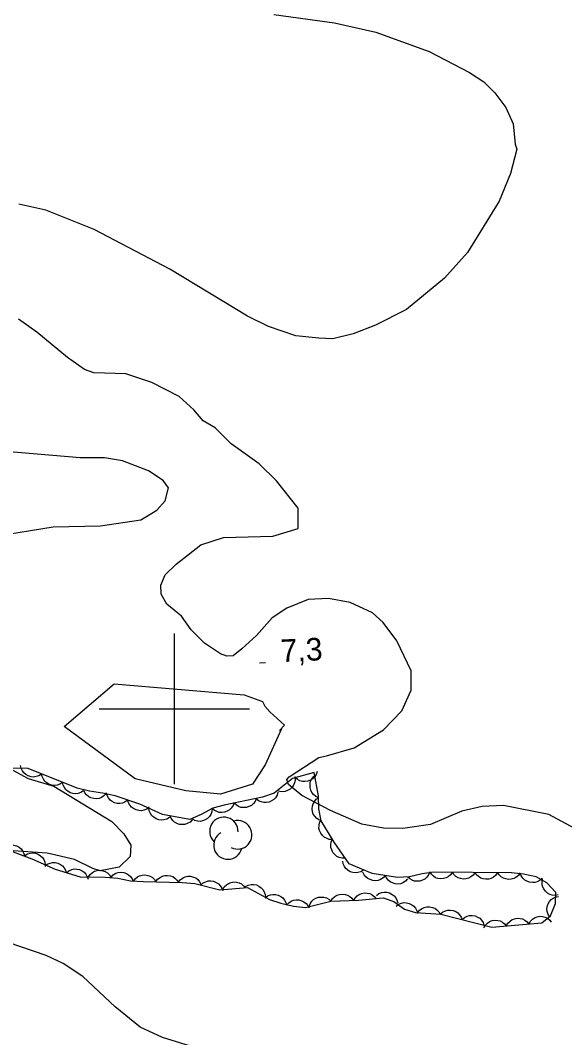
# Model space of a CAD drawing. Extents: x 336540 to 340074, y 5572036 to 5573747.
# Drawn here: x 336779.6 to 336851.8, y 5572956.3 to 5573091.4 of the extents above; entities that cross this region are included whole.
import ezdxf

# ---------------------------------------------------------------- set-up
doc = ezdxf.new("R2010")
doc.units = 0
for name, color, linetype in [('Niveau 2', 7, 'Continuous'), ('Niveau 3', 7, 'Continuous'), ('Niveau 44', 7, 'Continuous'), ('Niveau 61', 7, 'Continuous')]:
    doc.layers.add(name, color=color, linetype=linetype)

msp = doc.modelspace()

# ---------------------------------------------------------------- linework, layer by layer
at = {"layer": 'Niveau 2'}
for points in [[(336813.23, 5573092.15), (336821.25, 5573091.03), (336826.73, 5573089.79), (336833.81, 5573087.25), (336839.2, 5573084.47), (336841.11, 5573083.22), (336842.55, 5573081.77), (336844.02, 5573079.83), (336844.97, 5573077.66), (336845.27, 5573074.96), (336845.49, 5573074.29), (336844.63, 5573071.03), (336843.13, 5573067.39), (336838.91, 5573060.56), (336835.85, 5573057.16), (336830.84, 5573053.01), (336826.71, 5573050.92), (336823.73, 5573049.75), (336821.05, 5573049.09), (336819.19, 5573049.19), (336816.12, 5573049.52), (336812.51, 5573050.72), (336809.73, 5573052.1), (336799.41, 5573058.35), (336789.35, 5573063.6), (336782.93, 5573066.16), (336779.35, 5573066.99)], [(336813.09, 5573022.92), (336816.44, 5573023.94), (336816.45, 5573026.64), (336813.57, 5573030.24), (336811.25, 5573032.5), (336807.55, 5573035.18), (336805.42, 5573037.28), (336803.84, 5573038.23), (336802.59, 5573039.67), (336800.63, 5573041.44), (336796.99, 5573043.3), (336793.54, 5573044.47), (336789.29, 5573044.6), (336788.09, 5573045.04), (336785.8, 5573046.64), (336781.75, 5573049.98), (336779.29, 5573051.73)], [(336776.2, 5573022.89), (336783.91, 5573024.13), (336790.18, 5573024.28), (336795.57, 5573025.08), (336797.69, 5573026.37), (336798.8, 5573027.61), (336799.23, 5573029.33), (336798.5, 5573030.31), (336796.57, 5573031.56), (336793.11, 5573032.91), (336790.72, 5573033.31), (336787.51, 5573033.31), (336777.65, 5573034.16)], [(336853.17, 5572984.09), (336849.71, 5572985.94), (336843.71, 5572987.17), (336840.85, 5572987.02), (336838.17, 5572986.38), (336834.03, 5572984.62), (336830.33, 5572984.09), (336827.79, 5572984.14), (336824.88, 5572984.66), (336820.74, 5572986.49), (336816.91, 5572988.5), (336815.15, 5572989.94), (336814.93, 5572990.61), (336815.26, 5572990.96), (336819.19, 5572993.54), (336820.19, 5572993.75), (336823.86, 5572994.8), (336827.79, 5572997.2), (336830.21, 5572999.7), (336831.42, 5573002.47), (336831.44, 5573005.02), (336829.55, 5573009.01), (336827.72, 5573011.45), (336826.31, 5573012.74), (336823.35, 5573014.11), (336820.46, 5573014.63), (336817.76, 5573014.49), (336814.94, 5573013.35), (336812.97, 5573012.06), (336810.89, 5573009.74), (336808.95, 5573007.95), (336807.82, 5573007.03), (336806.98, 5573006.99), (336806.12, 5573007.28), (336804, 5573008.7), (336802.23, 5573010.48), (336800.95, 5573012.29), (336799, 5573013.87), (336798.25, 5573015.2), (336798.19, 5573016.39), (336798.8, 5573017.76), (336800.25, 5573019.21), (336803.52, 5573021.74), (336806.51, 5573022.74), (336813.09, 5573022.92)], [(336814.21, 5572997.33), (336812.06, 5572992.57), (336810.37, 5572989.98), (336806.13, 5572988.65), (336801.51, 5572989.12), (336794.79, 5572990.71), (336785.38, 5572997.64), (336792.02, 5573003.32), (336808.76, 5573001.87), (336809.25, 5573001.86), (336811.69, 5573000.94), (336812.03, 5573000.36), (336812.67, 5572999.57), (336814.64, 5572997.81), (336813.96, 5572997.11)], [(336775.71, 5572993.34), (336780.58, 5572990.72), (336784.02, 5572989.7), (336791.7, 5572985.01), (336793.31, 5572983.38), (336794.23, 5572981.9), (336794.15, 5572980.37), (336792.68, 5572978.95), (336790.16, 5572978.48), (336789.16, 5572978.77), (336786.73, 5572979.99), (336783.11, 5572980.83), (336775.99, 5572981.31)], [(336813.05, 5572951.83), (336798.42, 5572956.35), (336795.47, 5572957.72), (336792.13, 5572960.43), (336787.87, 5572964.45), (336785.22, 5572966.18), (336782.97, 5572967.26), (336772.98, 5572970.65)]]:
    msp.add_lwpolyline(points, dxfattribs=at)
at = {"layer": 'Niveau 3'}
msp.add_line((336811.29, 5573006.08), (336812.09, 5573006.12), dxfattribs=at)
at = {"layer": 'Niveau 44'}
for points in [[(336835.38, 5572972.71), (336842.17, 5572971), (336848.78, 5572971.56), (336849.93, 5572972.52), (336850.61, 5572974.14), (336850.66, 5572975.62), (336849.44, 5572976.88), (336848.05, 5572977.69), (336846.34, 5572978.05), (336844.78, 5572978.22), (336834.45, 5572978.32), (336832.91, 5572978.1), (336831.21, 5572977.7), (336829.63, 5572977.61), (336826.26, 5572978.11), (336823.21, 5572979.39), (336821.21, 5572982.27), (336819.5, 5572985.11), (336819.2, 5572986.69), (336819.13, 5572988.43), (336818.58, 5572991.54), (336815.68, 5572990.73), (336813.26, 5572988.77), (336811.72, 5572988.27), (336806.63, 5572987.19), (336805.12, 5572986.79), (336803.58, 5572985.97), (336802.07, 5572985.3), (336798.44, 5572985.97), (336795.42, 5572987.33), (336792.16, 5572988.43), (336790.47, 5572988.8), (336788.73, 5572989.05), (336787.09, 5572989.44), (336780.59, 5572992.05), (336777.28, 5572992.1)], [(336782.38, 5572991.33), (336782.03, 5572991.1), (336781.64, 5572990.98), (336781.32, 5572990.92), (336780.97, 5572990.97), (336780.61, 5572991.07), (336780.29, 5572991.28), (336780.03, 5572991.47), (336779.83, 5572991.76), (336779.67, 5572992.1), (336779.59, 5572992.45)], [(336785.16, 5572990.21), (336784.81, 5572989.98), (336784.43, 5572989.86), (336784.1, 5572989.81), (336783.75, 5572989.85), (336783.4, 5572989.96), (336783.07, 5572990.16), (336782.81, 5572990.36), (336782.61, 5572990.65), (336782.45, 5572990.98), (336782.38, 5572991.33)], [(336816, 5572990.99), (336816.03, 5572990.57), (336815.95, 5572990.17), (336815.84, 5572989.86), (336815.63, 5572989.58), (336815.36, 5572989.32), (336815.03, 5572989.13), (336814.73, 5572989), (336814.38, 5572988.97), (336814.01, 5572988.99), (336813.67, 5572989.1)], [(336818.96, 5572991.65), (336818.83, 5572991.25), (336818.59, 5572990.92), (336818.37, 5572990.68), (336818.07, 5572990.5), (336817.72, 5572990.37), (336817.34, 5572990.33), (336817.01, 5572990.33), (336816.68, 5572990.44), (336816.35, 5572990.61), (336816.07, 5572990.84)], [(336819.17, 5572988.19), (336818.79, 5572988.36), (336818.48, 5572988.63), (336818.26, 5572988.88), (336818.12, 5572989.2), (336818.02, 5572989.55), (336818.02, 5572989.94), (336818.05, 5572990.26), (336818.19, 5572990.59), (336818.39, 5572990.9), (336818.65, 5572991.15)], [(336787.94, 5572989.1), (336787.6, 5572988.86), (336787.21, 5572988.74), (336786.88, 5572988.69), (336786.54, 5572988.73), (336786.18, 5572988.84), (336785.86, 5572989.04), (336785.6, 5572989.24), (336785.4, 5572989.53), (336785.24, 5572989.86), (336785.16, 5572990.21)], [(336790.94, 5572988.73), (336790.66, 5572988.42), (336790.31, 5572988.21), (336790.01, 5572988.08), (336789.66, 5572988.04), (336789.29, 5572988.06), (336788.93, 5572988.18), (336788.63, 5572988.31), (336788.36, 5572988.55), (336788.13, 5572988.84), (336787.97, 5572989.16)], [(336793.82, 5572987.87), (336793.48, 5572987.62), (336793.1, 5572987.48), (336792.78, 5572987.4), (336792.43, 5572987.43), (336792.07, 5572987.51), (336791.73, 5572987.7), (336791.46, 5572987.88), (336791.25, 5572988.16), (336791.07, 5572988.48), (336790.97, 5572988.83)], [(336810.88, 5572988.09), (336810.72, 5572987.7), (336810.47, 5572987.39), (336810.23, 5572987.16), (336809.91, 5572987), (336809.56, 5572986.9), (336809.18, 5572986.88), (336808.85, 5572986.9), (336808.52, 5572987.03), (336808.21, 5572987.22), (336807.95, 5572987.47)], [(336813.76, 5572988.93), (336813.64, 5572988.53), (336813.42, 5572988.19), (336813.2, 5572987.94), (336812.91, 5572987.75), (336812.57, 5572987.6), (336812.19, 5572987.55), (336811.86, 5572987.53), (336811.52, 5572987.63), (336811.19, 5572987.78), (336810.9, 5572988)], [(336819.26, 5572985.19), (336818.91, 5572985.41), (336818.64, 5572985.72), (336818.45, 5572985.99), (336818.35, 5572986.33), (336818.3, 5572986.7), (336818.35, 5572987.08), (336818.43, 5572987.39), (336818.61, 5572987.7), (336818.85, 5572987.98), (336819.14, 5572988.19)], [(336796.66, 5572986.91), (336796.33, 5572986.66), (336795.94, 5572986.52), (336795.62, 5572986.44), (336795.27, 5572986.47), (336794.91, 5572986.56), (336794.58, 5572986.74), (336794.31, 5572986.92), (336794.09, 5572987.2), (336793.91, 5572987.52), (336793.82, 5572987.87)], [(336799.35, 5572985.56), (336798.99, 5572985.34), (336798.6, 5572985.24), (336798.27, 5572985.2), (336797.92, 5572985.25), (336797.58, 5572985.38), (336797.26, 5572985.59), (336797.01, 5572985.8), (336796.82, 5572986.1), (336796.67, 5572986.44), (336796.61, 5572986.79)], [(336805.04, 5572986.75), (336804.99, 5572986.33), (336804.84, 5572985.96), (336804.67, 5572985.67), (336804.41, 5572985.43), (336804.1, 5572985.23), (336803.74, 5572985.11), (336803.42, 5572985.04), (336803.07, 5572985.07), (336802.71, 5572985.17), (336802.39, 5572985.34)], [(336807.93, 5572987.53), (336807.79, 5572987.14), (336807.55, 5572986.81), (336807.32, 5572986.57), (336807.02, 5572986.4), (336806.67, 5572986.27), (336806.29, 5572986.24), (336805.96, 5572986.24), (336805.63, 5572986.36), (336805.3, 5572986.53), (336805.03, 5572986.77)], [(336802.37, 5572985.24), (336802.08, 5572984.95), (336801.72, 5572984.75), (336801.41, 5572984.63), (336801.06, 5572984.61), (336800.69, 5572984.64), (336800.33, 5572984.77), (336800.04, 5572984.92), (336799.78, 5572985.16), (336799.56, 5572985.46), (336799.42, 5572985.79)], [(336820.99, 5572982.63), (336820.57, 5572982.66), (336820.19, 5572982.8), (336819.9, 5572982.95), (336819.65, 5572983.19), (336819.43, 5572983.49), (336819.29, 5572983.85), (336819.2, 5572984.16), (336819.22, 5572984.51), (336819.29, 5572984.88), (336819.44, 5572985.2)], [(336822.68, 5572980.16), (336822.26, 5572980.15), (336821.87, 5572980.26), (336821.57, 5572980.4), (336821.3, 5572980.63), (336821.06, 5572980.91), (336820.9, 5572981.26), (336820.79, 5572981.56), (336820.79, 5572981.92), (336820.84, 5572982.28), (336820.97, 5572982.62)], [(336777.3, 5572981.5), (336777.64, 5572981.74), (336778.02, 5572981.87), (336778.35, 5572981.93), (336778.7, 5572981.9), (336779.05, 5572981.8), (336779.39, 5572981.61), (336779.65, 5572981.42), (336779.86, 5572981.13), (336780.02, 5572980.8), (336780.11, 5572980.45)], [(336777.91, 5572981.27), (336781.08, 5572980.09), (336784.16, 5572978.68), (336787.51, 5572977.67), (336790.83, 5572977.66), (336792.48, 5572977.49), (336794.19, 5572977.16), (336795.91, 5572977.05), (336801.04, 5572976.95), (336802.7, 5572976.8), (336806.06, 5572975.95), (336809.71, 5572976.25), (336812.63, 5572974.69), (336814.12, 5572974.19), (336815.83, 5572973.8), (336817.43, 5572973.61), (336820.79, 5572974.46), (336824.43, 5572974.57), (336827.72, 5572974.89), (336829.13, 5572974.4), (336830.57, 5572973.41), (336832, 5572972.93), (336835.38, 5572972.71)], [(336780.14, 5572980.52), (336780.5, 5572980.74), (336780.89, 5572980.84), (336781.22, 5572980.88), (336781.56, 5572980.82), (336781.91, 5572980.69), (336782.23, 5572980.48), (336782.48, 5572980.27), (336782.66, 5572979.97), (336782.81, 5572979.63), (336782.87, 5572979.27)], [(336782.8, 5572979.09), (336783.12, 5572979.35), (336783.5, 5572979.51), (336783.82, 5572979.59), (336784.17, 5572979.58), (336784.53, 5572979.5), (336784.87, 5572979.33), (336785.15, 5572979.16), (336785.38, 5572978.89), (336785.56, 5572978.57), (336785.67, 5572978.22)], [(336785.67, 5572978.22), (336785.99, 5572978.49), (336786.37, 5572978.64), (336786.69, 5572978.73), (336787.04, 5572978.71), (336787.4, 5572978.64), (336787.75, 5572978.47), (336788.02, 5572978.29), (336788.25, 5572978.02), (336788.44, 5572977.7), (336788.54, 5572977.36)], [(336788.59, 5572977.67), (336788.82, 5572978.01), (336789.14, 5572978.27), (336789.42, 5572978.44), (336789.76, 5572978.53), (336790.13, 5572978.56), (336790.51, 5572978.49), (336790.82, 5572978.4), (336791.12, 5572978.21), (336791.39, 5572977.96), (336791.59, 5572977.66)], [(336825.12, 5572978.59), (336824.77, 5572978.36), (336824.38, 5572978.25), (336824.05, 5572978.2), (336823.7, 5572978.25), (336823.35, 5572978.36), (336823.03, 5572978.56), (336822.77, 5572978.77), (336822.57, 5572979.06), (336822.42, 5572979.4), (336822.35, 5572979.75)], [(336791.6, 5572977.66), (336791.89, 5572977.96), (336792.25, 5572978.15), (336792.56, 5572978.26), (336792.91, 5572978.29), (336793.28, 5572978.25), (336793.64, 5572978.11), (336793.93, 5572977.97), (336794.18, 5572977.72), (336794.4, 5572977.42), (336794.54, 5572977.09)], [(336794.54, 5572977.08), (336794.79, 5572977.42), (336795.11, 5572977.67), (336795.39, 5572977.83), (336795.73, 5572977.92), (336796.1, 5572977.94), (336796.48, 5572977.87), (336796.79, 5572977.78), (336797.08, 5572977.58), (336797.35, 5572977.32), (336797.54, 5572977.02)], [(336797.54, 5572977.02), (336797.78, 5572977.36), (336798.11, 5572977.61), (336798.39, 5572977.78), (336798.73, 5572977.86), (336799.1, 5572977.88), (336799.48, 5572977.81), (336799.79, 5572977.72), (336800.08, 5572977.52), (336800.35, 5572977.26), (336800.54, 5572976.96)], [(336800.55, 5572976.99), (336800.81, 5572977.32), (336801.15, 5572977.54), (336801.44, 5572977.69), (336801.79, 5572977.75), (336802.16, 5572977.75), (336802.53, 5572977.65), (336802.84, 5572977.53), (336803.11, 5572977.32), (336803.36, 5572977.04), (336803.53, 5572976.72)], [(336803.51, 5572976.59), (336803.82, 5572976.87), (336804.19, 5572977.04), (336804.51, 5572977.14), (336804.86, 5572977.14), (336805.22, 5572977.09), (336805.57, 5572976.93), (336805.86, 5572976.77), (336806.1, 5572976.51), (336806.3, 5572976.2), (336806.42, 5572975.86)], [(336828, 5572977.85), (336827.72, 5572977.54), (336827.37, 5572977.34), (336827.06, 5572977.21), (336826.72, 5572977.17), (336826.35, 5572977.19), (336825.98, 5572977.31), (336825.68, 5572977.44), (336825.42, 5572977.68), (336825.19, 5572977.97), (336825.03, 5572978.29)], [(336830.97, 5572977.41), (336830.69, 5572977.1), (336830.34, 5572976.9), (336830.03, 5572976.77), (336829.68, 5572976.73), (336829.31, 5572976.75), (336828.95, 5572976.87), (336828.65, 5572977), (336828.39, 5572977.24), (336828.16, 5572977.53), (336828, 5572977.85)], [(336833.91, 5572978.33), (336833.76, 5572977.94), (336833.51, 5572977.62), (336833.27, 5572977.39), (336832.96, 5572977.23), (336832.61, 5572977.11), (336832.23, 5572977.09), (336831.9, 5572977.1), (336831.57, 5572977.22), (336831.25, 5572977.4), (336830.99, 5572977.65)], [(336836.92, 5572978.3), (336836.68, 5572977.95), (336836.36, 5572977.7), (336836.08, 5572977.53), (336835.74, 5572977.44), (336835.37, 5572977.42), (336834.99, 5572977.48), (336834.68, 5572977.57), (336834.39, 5572977.77), (336834.12, 5572978.03), (336833.92, 5572978.33)], [(336839.92, 5572978.27), (336839.68, 5572977.92), (336839.36, 5572977.67), (336839.08, 5572977.5), (336838.74, 5572977.41), (336838.37, 5572977.39), (336837.99, 5572977.45), (336837.68, 5572977.54), (336837.39, 5572977.74), (336837.12, 5572978), (336836.92, 5572978.3)], [(336842.92, 5572978.24), (336842.68, 5572977.89), (336842.36, 5572977.64), (336842.08, 5572977.47), (336841.74, 5572977.39), (336841.37, 5572977.36), (336840.99, 5572977.42), (336840.68, 5572977.52), (336840.39, 5572977.71), (336840.12, 5572977.97), (336839.92, 5572978.27)], [(336845.92, 5572978.21), (336845.68, 5572977.87), (336845.36, 5572977.61), (336845.08, 5572977.44), (336844.74, 5572977.36), (336844.37, 5572977.33), (336843.99, 5572977.4), (336843.68, 5572977.49), (336843.39, 5572977.68), (336843.12, 5572977.94), (336842.92, 5572978.24)], [(336848.85, 5572977.52), (336848.55, 5572977.23), (336848.19, 5572977.04), (336847.88, 5572976.93), (336847.53, 5572976.92), (336847.16, 5572976.96), (336846.81, 5572977.1), (336846.52, 5572977.25), (336846.27, 5572977.5), (336846.05, 5572977.81), (336845.92, 5572978.14)], [(336850.98, 5572975.29), (336850.57, 5572975.22), (336850.16, 5572975.27), (336849.84, 5572975.35), (336849.54, 5572975.53), (336849.26, 5572975.77), (336849.05, 5572976.09), (336848.89, 5572976.38), (336848.83, 5572976.72), (336848.82, 5572977.09), (336848.89, 5572977.45)], [(336806.43, 5572975.98), (336806.63, 5572976.34), (336806.93, 5572976.63), (336807.2, 5572976.82), (336807.53, 5572976.94), (336807.89, 5572977), (336808.27, 5572976.97), (336808.59, 5572976.9), (336808.9, 5572976.74), (336809.19, 5572976.51), (336809.42, 5572976.23)], [(336809.45, 5572976.39), (336809.82, 5572976.58), (336810.22, 5572976.66), (336810.55, 5572976.68), (336810.89, 5572976.6), (336811.23, 5572976.45), (336811.54, 5572976.22), (336811.77, 5572975.99), (336811.94, 5572975.68), (336812.06, 5572975.33), (336812.1, 5572974.97)], [(336812.06, 5572974.88), (336812.39, 5572975.14), (336812.77, 5572975.28), (336813.09, 5572975.35), (336813.45, 5572975.33), (336813.8, 5572975.24), (336814.14, 5572975.06), (336814.41, 5572974.88), (336814.63, 5572974.6), (336814.81, 5572974.27), (336814.9, 5572973.93)], [(336814.91, 5572973.91), (336815.18, 5572974.23), (336815.53, 5572974.44), (336815.83, 5572974.58), (336816.17, 5572974.63), (336816.54, 5572974.62), (336816.91, 5572974.51), (336817.21, 5572974.38), (336817.48, 5572974.16), (336817.72, 5572973.88), (336817.89, 5572973.56)], [(336817.88, 5572973.72), (336818.02, 5572974.12), (336818.26, 5572974.44), (336818.49, 5572974.68), (336818.8, 5572974.85), (336819.15, 5572974.97), (336819.53, 5572975), (336819.86, 5572974.99), (336820.19, 5572974.88), (336820.52, 5572974.7), (336820.79, 5572974.46)], [(336820.79, 5572974.46), (336821.01, 5572974.81), (336821.32, 5572975.08), (336821.59, 5572975.26), (336821.93, 5572975.36), (336822.3, 5572975.4), (336822.68, 5572975.35), (336822.99, 5572975.27), (336823.29, 5572975.09), (336823.57, 5572974.84), (336823.78, 5572974.55)], [(336823.79, 5572974.51), (336823.99, 5572974.87), (336824.28, 5572975.16), (336824.54, 5572975.36), (336824.87, 5572975.48), (336825.23, 5572975.55), (336825.62, 5572975.52), (336825.94, 5572975.46), (336826.25, 5572975.3), (336826.54, 5572975.07), (336826.77, 5572974.8)], [(336826.82, 5572975.2), (336827.16, 5572975.45), (336827.54, 5572975.59), (336827.86, 5572975.66), (336828.21, 5572975.63), (336828.57, 5572975.54), (336828.91, 5572975.36), (336829.17, 5572975.17), (336829.39, 5572974.89), (336829.56, 5572974.57), (336829.65, 5572974.22)], [(336849.84, 5572972.32), (336849.62, 5572972.67), (336849.5, 5572973.06), (336849.45, 5572973.38), (336849.5, 5572973.73), (336849.61, 5572974.08), (336849.82, 5572974.41), (336850.02, 5572974.66), (336850.31, 5572974.86), (336850.65, 5572975.01), (336851.01, 5572975.08)], [(336829.44, 5572973.79), (336829.77, 5572974.04), (336830.15, 5572974.18), (336830.48, 5572974.26), (336830.83, 5572974.24), (336831.19, 5572974.15), (336831.52, 5572973.97), (336831.79, 5572973.78), (336832.01, 5572973.51), (336832.19, 5572973.18), (336832.28, 5572972.83)], [(336832.3, 5572972.91), (336832.56, 5572973.24), (336832.89, 5572973.48), (336833.18, 5572973.63), (336833.52, 5572973.7), (336833.89, 5572973.7), (336834.27, 5572973.62), (336834.57, 5572973.51), (336834.86, 5572973.3), (336835.11, 5572973.03), (336835.29, 5572972.72)], [(336835.3, 5572972.73), (336835.61, 5572973.01), (336835.98, 5572973.18), (336836.29, 5572973.28), (336836.64, 5572973.28), (336837.01, 5572973.22), (336837.36, 5572973.07), (336837.64, 5572972.91), (336837.88, 5572972.65), (336838.08, 5572972.34), (336838.2, 5572972)], [(336838.2, 5572972), (336838.52, 5572972.28), (336838.88, 5572972.45), (336839.2, 5572972.55), (336839.55, 5572972.55), (336839.92, 5572972.49), (336840.27, 5572972.34), (336840.55, 5572972.18), (336840.79, 5572971.92), (336840.99, 5572971.6), (336841.11, 5572971.27)], [(336841.08, 5572970.91), (336841.29, 5572971.27), (336841.58, 5572971.55), (336841.85, 5572971.75), (336842.18, 5572971.87), (336842.54, 5572971.93), (336842.93, 5572971.9), (336843.25, 5572971.84), (336843.55, 5572971.67), (336843.85, 5572971.44), (336844.07, 5572971.16)], [(336844.07, 5572971.16), (336844.28, 5572971.53), (336844.57, 5572971.81), (336844.84, 5572972), (336845.17, 5572972.12), (336845.53, 5572972.18), (336845.91, 5572972.15), (336846.23, 5572972.09), (336846.54, 5572971.92), (336846.84, 5572971.69), (336847.06, 5572971.41)], [(336847.06, 5572971.41), (336847.27, 5572971.78), (336847.56, 5572972.06), (336847.83, 5572972.26), (336848.16, 5572972.37), (336848.52, 5572972.44), (336848.9, 5572972.41), (336849.22, 5572972.34), (336849.53, 5572972.18), (336849.83, 5572971.95), (336850.05, 5572971.67)]]:
    msp.add_lwpolyline(points, dxfattribs=at)
for centre, start, end in [((336806.58, 5572983.71), 358.3484, 225.8055), ((336808.42, 5572983.26), 243.0161, 105.7005), ((336807.11, 5572981.91), 120.1946, 345.8832)]:
    msp.add_arc(centre, 1.89, start, end, dxfattribs=at)
at = {"layer": 'Niveau 61'}
for points in [[(336800, 5572990), (336800, 5573010)], [(336790, 5573000), (336810, 5573000)]]:
    msp.add_lwpolyline(points, dxfattribs=at)

# ---------------------------------------------------------------- texts
at = {"layer": 'Niveau 3'}
msp.add_text('7,3    ', height=3, rotation=2.7712, dxfattribs=at).set_placement((336814.17, 5573006.18))

doc.saveas('drawing.dxf')
